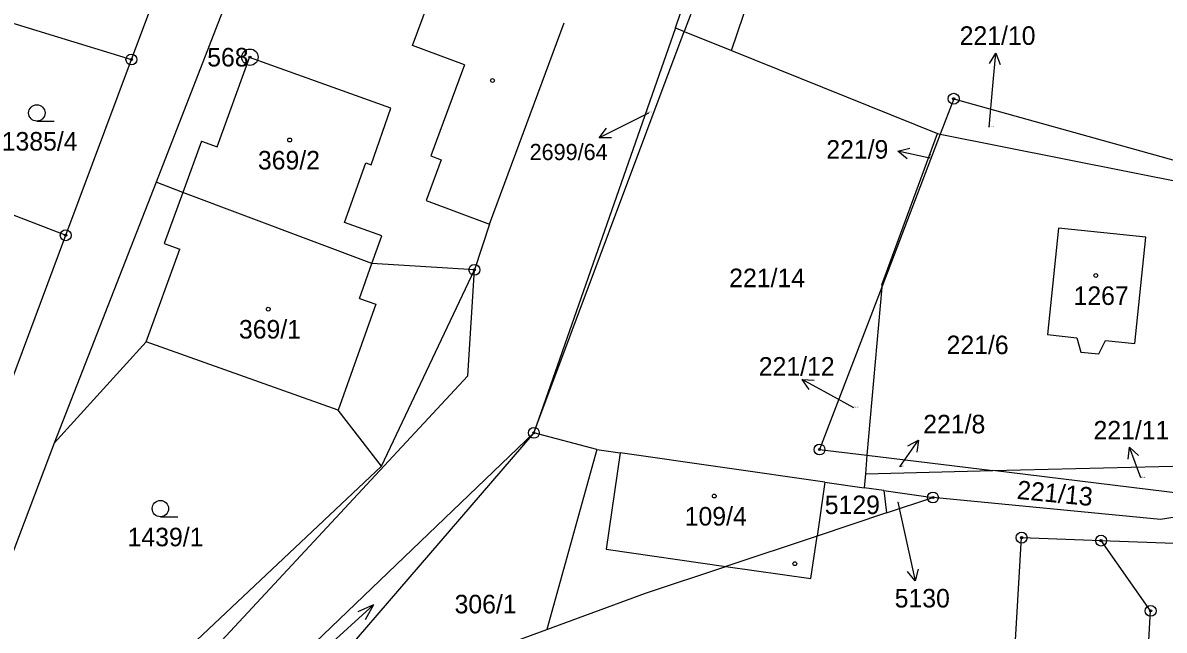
# Model space of a CAD drawing. Extents: x -439246 to -433691, y -1130252 to -1121148.
# Drawn here: x -437613.7 to -437509, y -1123847 to -1123791.4 of the extents above; entities that cross this region are included whole.
import ezdxf

# ---------------------------------------------------------------- set-up
doc = ezdxf.new("R2010")
doc.units = 0
for name, color, linetype in [('Vrstva 1', 7, 'Continuous'), ('Vrstva 16', 7, 'Continuous'), ('Vrstva 17', 7, 'Continuous'), ('Vrstva 18', 7, 'Continuous'), ('Vrstva 19', 7, 'Continuous'), ('Vrstva 24', 7, 'Continuous'), ('Vrstva 25', 7, 'Continuous'), ('Vrstva 3', 7, 'Continuous'), ('Vrstva 37', 7, 'Continuous'), ('Vrstva 4', 7, 'Continuous')]:
    doc.layers.add(name, color=color, linetype=linetype)

msp = doc.modelspace()

# ---------------------------------------------------------------- linework, layer by layer
at = {"layer": 'Vrstva 1'}
for p, q in [((-437553.86, -1123791.82), (-437548.32, -1123775.95)), ((-437548.71, -1123793.9), (-437542.88, -1123776.61)), ((-437547.67, -1123777.83), (-437553.04, -1123792.15)), ((-437553.86, -1123791.82), (-437566.83, -1123828.95)), ((-437566.83, -1123828.95), (-437553.04, -1123792.15)), ((-437553.86, -1123791.82), (-437553.04, -1123792.15)), ((-437553.04, -1123792.15), (-437548.71, -1123793.9)), ((-437548.71, -1123793.9), (-437529.82, -1123801.51)), ((-437528.34, -1123798.33), (-437529.58, -1123801.56)), ((-437529.58, -1123801.56), (-437534.94, -1123815.59)), ((-437529.82, -1123801.51), (-437529.58, -1123801.56)), ((-437529.58, -1123801.56), (-437503.92, -1123806.7)), ((-437534.94, -1123815.59), (-437536.29, -1123831.01)), ((-437536.29, -1123831.01), (-437524.75, -1123832.41)), ((-437524.75, -1123832.41), (-437507, -1123831.98)), ((-437506.64, -1123836.47), (-437509.39, -1123836.9))]:
    msp.add_line(p, q, dxfattribs=at)
for points in [[(-437591.73, -1123780.96), (-437601.47, -1123805.98)], [(-437626.41, -1123787.76), (-437603.73, -1123794.73)], [(-437603.73, -1123794.73), (-437601.49, -1123788.73)], [(-437570.89, -1123809.83), (-437564.05, -1123791.36)], [(-437609.75, -1123810.84), (-437603.73, -1123794.73)], [(-437641.58, -1123798.57), (-437609.75, -1123810.84)], [(-437528.34, -1123798.33), (-437503.74, -1123805.18)], [(-437534.93, -1123815.4), (-437529.82, -1123801.51)], [(-437601.47, -1123805.98), (-437610.8, -1123829.9)], [(-437599.02, -1123806.91), (-437601.47, -1123805.98)], [(-437581.69, -1123813.43), (-437599.02, -1123806.91)], [(-437570.89, -1123809.83), (-437572.28, -1123814.01)], [(-437518.74, -1123810.2), (-437519.74, -1123819.95)], [(-437510.73, -1123811.02), (-437518.74, -1123810.2)], [(-437615.97, -1123827.5), (-437609.75, -1123810.84)], [(-437511.73, -1123820.77), (-437510.73, -1123811.02)], [(-437572.28, -1123814.01), (-437581.69, -1123813.43)], [(-437580.8, -1123832), (-437572.28, -1123814.01)], [(-437534.93, -1123815.4), (-437534.94, -1123815.59)], [(-437534.94, -1123815.59), (-437540.64, -1123830.48)], [(-437602.39, -1123820.61), (-437610.8, -1123829.9)], [(-437584.76, -1123826.87), (-437602.39, -1123820.61)], [(-437519.74, -1123819.95), (-437517.05, -1123820.23)], [(-437517.05, -1123820.23), (-437516.67, -1123821.56)], [(-437515.03, -1123821.72), (-437514.42, -1123820.5)], [(-437514.42, -1123820.5), (-437511.73, -1123820.77)], [(-437516.67, -1123821.56), (-437515.03, -1123821.72)], [(-437580.8, -1123832), (-437584.76, -1123826.87)], [(-437602.5, -1123863.14), (-437566.83, -1123828.95)], [(-437566.83, -1123828.95), (-437583.12, -1123847.88)], [(-437561.06, -1123830.47), (-437566.83, -1123828.95)], [(-437610.8, -1123829.9), (-437620.98, -1123856.74)], [(-437561.06, -1123830.47), (-437565.64, -1123846.98)], [(-437561.06, -1123830.47), (-437558.93, -1123830.77)], [(-437540.16, -1123833.46), (-437558.93, -1123830.77)], [(-437540.64, -1123830.48), (-437536.29, -1123831.01)], [(-437536.29, -1123831.01), (-437536.43, -1123832.7)], [(-437608.82, -1123858.4), (-437580.8, -1123832)], [(-437536.43, -1123832.7), (-437536.54, -1123833.98)], [(-437536.43, -1123832.7), (-437524.75, -1123832.41)], [(-437507.31, -1123834.53), (-437524.75, -1123832.41)], [(-437540.16, -1123833.46), (-437540.87, -1123838.42)], [(-437540.16, -1123833.46), (-437536.54, -1123833.98)], [(-437534.75, -1123834.24), (-437536.54, -1123833.98)], [(-437534.75, -1123834.24), (-437534.49, -1123836.3)], [(-437534.75, -1123834.24), (-437530.24, -1123834.88)], [(-437534.49, -1123836.3), (-437530.24, -1123834.88)], [(-437509.39, -1123836.9), (-437530.24, -1123834.88)], [(-437534.49, -1123836.3), (-437540.87, -1123838.42)], [(-437540.87, -1123838.42), (-437549.22, -1123841.19)], [(-437523.73, -1123866.29), (-437522.11, -1123838.56)], [(-437522.11, -1123838.56), (-437514.83, -1123838.83)], [(-437510.28, -1123845.27), (-437514.83, -1123838.83)], [(-437514.83, -1123838.83), (-437505.63, -1123839.17)], [(-437556.6, -1123843.65), (-437549.22, -1123841.19)], [(-437565.64, -1123846.98), (-437556.6, -1123843.65)], [(-437510.85, -1123855.08), (-437510.28, -1123845.27)], [(-437570.72, -1123848.85), (-437565.64, -1123846.98)]]:
    msp.add_lwpolyline(points, dxfattribs=at)
at = {"layer": 'Vrstva 16'}
for p, q in [((-437524.74, -1123797.13), (-437524.48, -1123794.14)), ((-437558.16, -1123800.57), (-437560.84, -1123801.92)), ((-437530.53, -1123803.78), (-437533.46, -1123803.13)), ((-437539.61, -1123825.51), (-437542.24, -1123824.07)), ((-437533.29, -1123832.07), (-437531.56, -1123829.62)), ((-437511.18, -1123833.08), (-437512.22, -1123830.26)), ((-437532.51, -1123839.6), (-437531.86, -1123842.53))]:
    msp.add_line(p, q, dxfattribs=at)
for points in [[(-437525.06, -1123795.09), (-437524.48, -1123794.14), (-437524.07, -1123795.18)], [(-437525.08, -1123800.93), (-437524.74, -1123797.13)], [(-437556.33, -1123799.65), (-437558.16, -1123800.57)], [(-437559.72, -1123801.92), (-437560.84, -1123801.92), (-437560.17, -1123801.02)], [(-437532.59, -1123803.83), (-437533.46, -1123803.13), (-437532.37, -1123802.86)], [(-437541.6, -1123824.99), (-437542.24, -1123824.07), (-437541.13, -1123824.11)], [(-437537.5, -1123826.65), (-437539.61, -1123825.51)], [(-437532.55, -1123830.15), (-437531.56, -1123829.62), (-437531.73, -1123830.72)], [(-437512.34, -1123831.38), (-437512.22, -1123830.26), (-437511.4, -1123831.03)], [(-437533.46, -1123835.32), (-437532.51, -1123839.6)], [(-437531.59, -1123841.44), (-437531.86, -1123842.53), (-437532.56, -1123841.66)]]:
    msp.add_lwpolyline(points, dxfattribs=at)
at = {"layer": 'Vrstva 24'}
for centre, radius in [((-437603.73, -1123794.73), 0.5), ((-437592.86, -1123794.52), 0.75), ((-437592.86, -1123794.52), 0.1), ((-437603.73, -1123794.73), 0.1), ((-437528.34, -1123798.33), 0.5), ((-437528.34, -1123798.33), 0.1), ((-437609.75, -1123810.84), 0.5), ((-437609.75, -1123810.84), 0.1), ((-437572.28, -1123814.01), 0.5), ((-437572.28, -1123814.01), 0.1), ((-437566.83, -1123828.95), 0.5), ((-437566.83, -1123828.95), 0.1), ((-437540.64, -1123830.48), 0.5), ((-437540.64, -1123830.48), 0.1), ((-437530.24, -1123834.88), 0.5), ((-437530.24, -1123834.88), 0.1), ((-437522.11, -1123838.56), 0.5), ((-437522.11, -1123838.56), 0.1), ((-437514.83, -1123838.83), 0.5), ((-437514.83, -1123838.83), 0.1), ((-437510.28, -1123845.27), 0.5), ((-437510.28, -1123845.27), 0.1)]:
    msp.add_circle(centre, radius, dxfattribs=at)
at = {"layer": 'Vrstva 25'}
for p, q in [((-437612.4, -1123800.38), (-437610.8, -1123800.38)), ((-437601.07, -1123836.65), (-437599.47, -1123836.65))]:
    msp.add_line(p, q, dxfattribs=at)
for points in [[(-437585.97, -1123848.75), (-437581.53, -1123844.73), (-437582.97, -1123845.36)], [(-437581.53, -1123844.73), (-437582.3, -1123846.1)]]:
    msp.add_lwpolyline(points, dxfattribs=at)
for centre, radius in [((-437570.63, -1123796.66), 0.175), ((-437612.4, -1123799.63), 0.75), ((-437589.22, -1123802.11), 0.175), ((-437515.31, -1123814.53), 0.175), ((-437591.18, -1123817.61), 0.175), ((-437601.07, -1123835.9), 0.75), ((-437550.29, -1123834.75), 0.175), ((-437542.9, -1123840.95), 0.175)]:
    msp.add_circle(centre, radius, dxfattribs=at)
at = {"layer": 'Vrstva 3'}
for points in [[(-437595.87, -1123802.74), (-437592.89, -1123794.56)], [(-437579.93, -1123799.19), (-437592.89, -1123794.56)], [(-437581.76, -1123804.38), (-437579.93, -1123799.19)], [(-437597.3, -1123802.22), (-437599.02, -1123806.91)], [(-437597.3, -1123802.22), (-437595.87, -1123802.74)], [(-437584.18, -1123809.68), (-437582.24, -1123804.21)], [(-437582.24, -1123804.21), (-437581.76, -1123804.38)], [(-437599.02, -1123806.91), (-437600.73, -1123811.59)], [(-437581.69, -1123813.43), (-437599.02, -1123806.91)], [(-437581.69, -1123813.43), (-437599.02, -1123806.91)], [(-437580.78, -1123810.88), (-437584.18, -1123809.68)], [(-437518.74, -1123810.2), (-437519.74, -1123819.95)], [(-437510.73, -1123811.02), (-437518.74, -1123810.2)], [(-437581.69, -1123813.43), (-437580.78, -1123810.88)], [(-437511.73, -1123820.77), (-437510.73, -1123811.02)], [(-437602.39, -1123820.61), (-437599.29, -1123812.12)], [(-437600.73, -1123811.59), (-437599.29, -1123812.12)], [(-437582.82, -1123816.63), (-437581.69, -1123813.43)], [(-437581.31, -1123817.16), (-437584.76, -1123826.87)], [(-437582.82, -1123816.63), (-437581.31, -1123817.16)], [(-437584.76, -1123826.87), (-437602.39, -1123820.61)], [(-437519.74, -1123819.95), (-437517.05, -1123820.23)], [(-437517.05, -1123820.23), (-437516.67, -1123821.56)], [(-437515.03, -1123821.72), (-437514.42, -1123820.5)], [(-437514.42, -1123820.5), (-437511.73, -1123820.77)], [(-437516.67, -1123821.56), (-437515.03, -1123821.72)], [(-437558.93, -1123830.77), (-437560.2, -1123839.62)], [(-437540.16, -1123833.46), (-437558.93, -1123830.77)], [(-437540.16, -1123833.46), (-437540.87, -1123838.42)], [(-437540.87, -1123838.42), (-437549.22, -1123841.19)], [(-437560.2, -1123839.62), (-437549.22, -1123841.19)]]:
    msp.add_lwpolyline(points, dxfattribs=at)
at = {"layer": 'Vrstva 37'}
for centre in [(-437589.22, -1123802.11), (-437515.31, -1123814.53), (-437591.18, -1123817.61), (-437550.29, -1123834.75)]:
    msp.add_circle(centre, 0.175, dxfattribs=at)
at = {"layer": 'Vrstva 4'}
for points in [[(-437577.96, -1123793.46), (-437575.6, -1123787.08)], [(-437573.18, -1123795.23), (-437577.96, -1123793.46)], [(-437595.87, -1123802.74), (-437592.89, -1123794.56)], [(-437579.93, -1123799.19), (-437592.89, -1123794.56)], [(-437573.18, -1123795.23), (-437576.27, -1123803.57)], [(-437581.76, -1123804.38), (-437579.93, -1123799.19)], [(-437597.3, -1123802.22), (-437599.02, -1123806.91)], [(-437597.3, -1123802.22), (-437595.87, -1123802.74)], [(-437575.34, -1123803.92), (-437576.72, -1123807.67)], [(-437576.27, -1123803.57), (-437575.34, -1123803.92)], [(-437584.18, -1123809.68), (-437582.24, -1123804.21)], [(-437582.24, -1123804.21), (-437581.76, -1123804.38)], [(-437599.02, -1123806.91), (-437600.73, -1123811.59)], [(-437576.72, -1123807.67), (-437570.89, -1123809.83)], [(-437580.78, -1123810.88), (-437584.18, -1123809.68)], [(-437581.69, -1123813.43), (-437580.78, -1123810.88)], [(-437602.39, -1123820.61), (-437599.29, -1123812.12)], [(-437600.73, -1123811.59), (-437599.29, -1123812.12)], [(-437582.82, -1123816.63), (-437581.69, -1123813.43)], [(-437572.89, -1123823.73), (-437572.28, -1123814.01)], [(-437581.31, -1123817.16), (-437584.76, -1123826.87)], [(-437582.82, -1123816.63), (-437581.31, -1123817.16)], [(-437599.49, -1123852.36), (-437572.89, -1123823.73)], [(-437558.93, -1123830.77), (-437560.2, -1123839.62)], [(-437541.43, -1123842.31), (-437540.87, -1123838.42)], [(-437560.2, -1123839.62), (-437549.22, -1123841.19)], [(-437549.22, -1123841.19), (-437541.43, -1123842.31)]]:
    msp.add_lwpolyline(points, dxfattribs=at)

# ---------------------------------------------------------------- texts
at = {"layer": 'Vrstva 16'}
for s, height, p in [('221/10', 1.7, (-437527.79, -1123793.39)), ('2699/64', 1.48, (-437567.22, -1123803.95)), ('221/9', 1.7, (-437540.02, -1123803.82)), ('221/12', 1.7, (-437546.21, -1123823.71)), ('221/8', 1.7, (-437531.13, -1123829)), ('221/11', 1.7, (-437515.52, -1123829.56)), ('5130', 1.7, (-437533.75, -1123844.96))]:
    msp.add_text(s, height=height, dxfattribs=at).set_placement(p)
at = {"layer": 'Vrstva 17'}
msp.add_text('568', height=1.7, dxfattribs=at).set_placement((-437596.78, -1123795.37))
at = {"layer": 'Vrstva 18'}
for s, height, p in [('2699/64', 0.1, (-437556.44, -1123799.61)), ('1385/4', 1.7, (-437615.62, -1123803.08)), ('221/10', 0.1, (-437525.08, -1123800.93)), ('221/14', 1.7, (-437548.92, -1123815.6)), ('221/6', 1.7, (-437528.99, -1123821.74)), ('221/12', 0.1, (-437537.5, -1123826.65)), ('221/8', 0.1, (-437533.29, -1123832.07)), ('221/11', 0.1, (-437511.18, -1123833.08)), ('5129', 1.7, (-437540.16, -1123836.4)), ('5130', 0.1, (-437533.59, -1123835.32)), ('1439/1', 1.7, (-437604.08, -1123839.35)), ('306/1', 1.7, (-437574.1, -1123845.5))]:
    msp.add_text(s, height=height, dxfattribs=at).set_placement(p)
for s, height, rotation, p in [('221/9', 0.1, 66.0376, (-437530.5, -1123803.74)), ('221/13', 1.7, 354.4664, (-437522.6, -1123835))]:
    msp.add_text(s, height=height, rotation=rotation, dxfattribs=at).set_placement(p)
at = {"layer": 'Vrstva 19'}
for s, p in [('369/2', (-437592.13, -1123804.81)), ('1267', (-437517.35, -1123817.23)), ('369/1', (-437593.87, -1123820.31)), ('109/4', (-437553, -1123837.45))]:
    msp.add_text(s, height=1.7, dxfattribs=at).set_placement(p)

doc.saveas('drawing.dxf')
